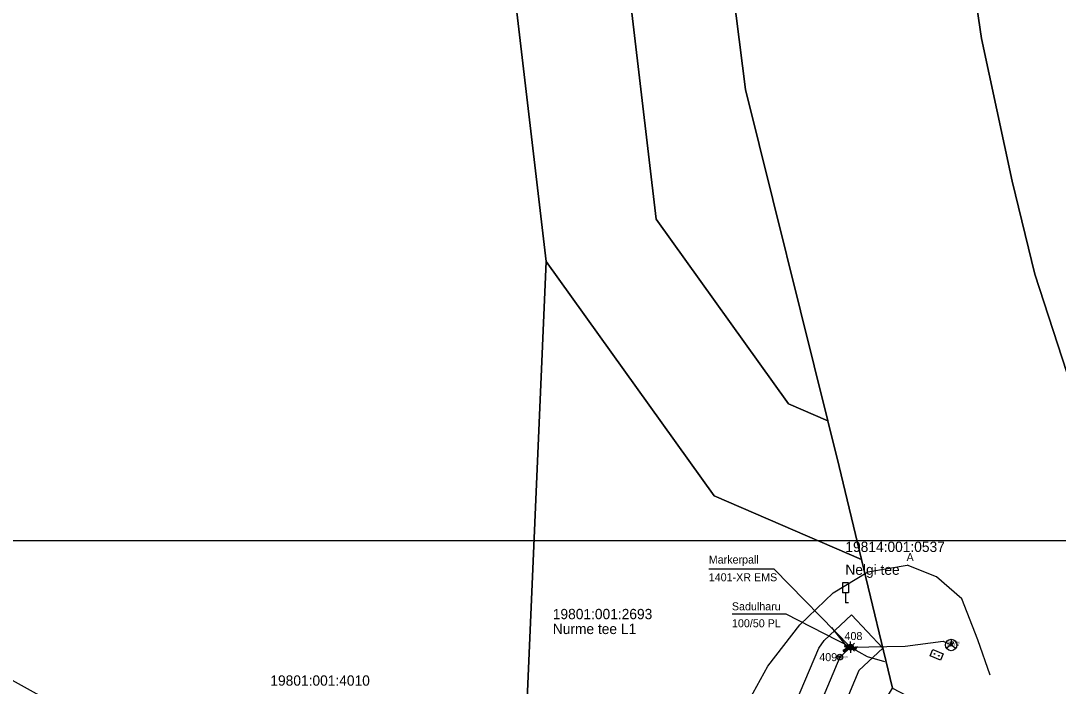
# Model space of a CAD drawing. Extents: x 532028 to 533559, y 6581810 to 6583914.
# Drawn here: x 532575.9 to 532666.6, y 6582809.7 to 6582867.9 of the extents above; entities that cross this region are included whole.
import ezdxf

# ---------------------------------------------------------------- set-up
doc = ezdxf.new("R2010")
doc.units = 0
for name, color, linetype in [('KOORDPUNKT', 7, 'Continuous'), ('LIIKLUS', 7, 'Continuous'), ('MOOTKORG-EH2000', 7, 'Continuous'), ('MOOTMPUNKT', 7, 'Continuous'), ('MOOTNR', 7, 'Continuous'), ('MOOTPIIR', 7, 'Continuous'), ('PIIR', 7, 'Continuous'), ('SIKAEV', 7, 'Continuous'), ('SIRAJATIS', 7, 'Continuous'), ('SITRASS', 7, 'Continuous'), ('TEE', 7, 'Continuous'), ('VORMISTUS', 7, 'Continuous')]:
    doc.layers.add(name, color=color, linetype=linetype)

msp = doc.modelspace()

# ---------------------------------------------------------------- linework, layer by layer
at = {"layer": 'KOORDPUNKT'}
for centre, radius in [((532648.441, 6582813.165), 0.25), ((532647.51, 6582812.289), 0.25), ((532648.441, 6582813.165), 0.025), ((532648.441, 6582813.165), 0.0221), ((532648.441, 6582813.165), 0.0191), ((532648.441, 6582813.165), 0.0161), ((532648.441, 6582813.165), 0.0132), ((532648.441, 6582813.165), 0.0102), ((532648.441, 6582813.165), 0.00726), ((532648.441, 6582813.165), 0.0043), ((532647.51, 6582812.289), 0.025), ((532647.51, 6582812.289), 0.0221), ((532647.51, 6582812.289), 0.0191), ((532647.51, 6582812.289), 0.0161), ((532647.51, 6582812.289), 0.0132), ((532647.51, 6582812.289), 0.0102), ((532647.51, 6582812.289), 0.00726), ((532647.51, 6582812.289), 0.0043)]:
    msp.add_circle(centre, radius, dxfattribs=at)
at = {"layer": 'LIIKLUS'}
for p, q in [((532647.756, 6582818.776), (532647.756, 6582817.926)), ((532648.256, 6582818.776), (532647.756, 6582818.776)), ((532648.256, 6582817.926), (532647.756, 6582817.926)), ((532648.006, 6582817.926), (532648.006, 6582817.026)), ((532648.256, 6582818.776), (532648.256, 6582817.926)), ((532648.256, 6582817.026), (532648.006, 6582817.026))]:
    msp.add_line(p, q, dxfattribs=at)
at = {"layer": 'MOOTMPUNKT'}
for centre in [(532657.248, 6582813.355), (532657.324, 6582813.559), (532648.441, 6582813.165), (532647.51, 6582812.289)]:
    msp.add_circle(centre, 0.1, dxfattribs=at)
at = {"layer": 'MOOTPIIR'}
msp.add_lwpolyline([(532642.507, 6582805.577), (532645.667, 6582813.067), (532646.144, 6582813.751), (532648.534, 6582815.987), (532651.267, 6582813.066), (532649.187, 6582811.12), (532646.228, 6582804.106)], dxfattribs=at)
at = {"layer": 'PIIR'}
for points in [[(532725.83, 6583201.3), (532698.22, 6583187.12), (532656.4, 6583088.87), (532621.51, 6583006.9), (532609.52, 6582978.73), (532610.78, 6582940.83), (532621.83, 6582846.9), (532636.53, 6582826.39), (532649.41, 6582820.83), (532647.45, 6582828.97), (532646.47, 6582832.94), (532643.03, 6582834.43), (532631.44, 6582850.6), (532620.73, 6582941.55), (532619.56, 6582976.83), (532706.03, 6583179.84), (532737.41, 6583196)], [(532706.03, 6583179.84), (532619.56, 6582976.83), (532620.73, 6582941.55), (532631.44, 6582850.6), (532643.03, 6582834.43), (532646.47, 6582832.94), (532639.27, 6582861.92), (532635.15, 6582894.41), (532634.02, 6582924.31), (532636.27, 6582952.92), (532640.68, 6582977.87), (532650.03, 6583008.98), (532658.28, 6583032.35), (532680.44, 6583083.24), (532703.41, 6583130.5), (532739.3, 6583195.17), (532737.41, 6583196)], [(532619.18, 6582785.75), (532621.83, 6582846.9), (532610.78, 6582940.83), (532609.52, 6582978.73), (532621.51, 6583006.9), (532574.89, 6583034.89), (532573.65, 6583032.83), (532570.75, 6583031.05), (532564.77, 6583023.97), (532533.2, 6583041.19), (532529.02, 6583044.92), (532488.82, 6583065.65), (532405.39, 6582904.74)], [(532619.18, 6582785.75), (532633.14, 6582777.98), (532652.12, 6582809.59), (532649.41, 6582820.83), (532636.53, 6582826.39), (532621.83, 6582846.9)]]:
    msp.add_lwpolyline(points, close=True, dxfattribs=at)
for points in [[(532635.15, 6582894.41), (532639.27, 6582861.92), (532646.47, 6582832.94), (532647.45, 6582828.97), (532649.41, 6582820.83), (532652.12, 6582809.59), (532660.92, 6582804.97), (532693.74, 6582719.5), (532699.02, 6582698.79), (532701.6, 6582688.67), (532697.83, 6582686.36), (532711.1, 6582647.48), (532724.43, 6582608.83), (532729.58, 6582600.11), (532757.85, 6582570.58), (532785.76, 6582540.79), (532792.72, 6582533.36), (532821.46, 6582504.02), (532847.05, 6582477.1), (532853.96, 6582470.07), (532874.97, 6582448.14)], [(532750.94, 6582626.81), (532736.79, 6582656.44), (532728.74, 6582674.91), (532717.08, 6582705.15), (532712.6, 6582717.2), (532706.94, 6582732.05), (532700.26, 6582749.94), (532692.92, 6582769.14), (532689.09, 6582779), (532686.34, 6582785.87), (532684.62, 6582790.38), (532677.76, 6582808.07), (532672.5, 6582821.84), (532667.36, 6582837.18), (532664.57, 6582845.79), (532662.59, 6582853.92), (532659.9, 6582866.39), (532657.92, 6582879.86)], [(532657.92, 6582879.86), (532659.9, 6582866.39), (532662.59, 6582853.92), (532664.57, 6582845.79), (532667.36, 6582837.18), (532672.5, 6582821.84), (532677.76, 6582808.07), (532684.62, 6582790.38), (532702.93, 6582798.25), (532764.69, 6582814.17), (532801.87, 6582823.62), (532874.68, 6582861.49), (532905.42, 6582870.37), (532963.25, 6582837.41), (533064.68, 6582779.67), (533133.79, 6582852.49), (533157.79, 6582875.51)]]:
    msp.add_lwpolyline(points, dxfattribs=at)
at = {"layer": 'SIKAEV'}
for p, q in [((532657.248, 6582813.355), (532656.833, 6582813.08)), ((532657.248, 6582813.855), (532657.248, 6582813.355)), ((532657.248, 6582813.355), (532657.663, 6582813.08))]:
    msp.add_line(p, q, dxfattribs=at)
msp.add_circle((532657.248, 6582813.355), 0.5, dxfattribs=at)
at = {"layer": 'SIRAJATIS'}
msp.add_lwpolyline([(532655.634, 6582812.958), (532656.558, 6582812.575), (532656.328, 6582812.021), (532655.405, 6582812.404)], close=True, dxfattribs=at)
for centre, radius in [((532655.797, 6582812.566), 0.0304), ((532655.797, 6582812.566), 0.029), ((532655.797, 6582812.566), 0.0277), ((532655.797, 6582812.566), 0.0263), ((532655.797, 6582812.566), 0.0249), ((532655.797, 6582812.566), 0.0236), ((532655.797, 6582812.566), 0.0222), ((532655.797, 6582812.566), 0.0209), ((532655.797, 6582812.566), 0.0195), ((532655.797, 6582812.566), 0.0181), ((532655.797, 6582812.566), 0.0168), ((532655.797, 6582812.566), 0.0154), ((532655.797, 6582812.566), 0.014), ((532655.797, 6582812.566), 0.0127), ((532655.797, 6582812.566), 0.0113), ((532655.797, 6582812.566), 0.00996), ((532655.797, 6582812.566), 0.0086), ((532655.797, 6582812.566), 0.00724), ((532655.797, 6582812.566), 0.00587), ((532655.797, 6582812.566), 0.00451), ((532655.797, 6582812.566), 0.00315), ((532655.797, 6582812.566), 0.00179), ((532655.797, 6582812.566), 0.000426), ((532656.166, 6582812.413), 0.0304), ((532656.166, 6582812.413), 0.029), ((532656.166, 6582812.413), 0.0277), ((532656.166, 6582812.413), 0.0263), ((532656.166, 6582812.413), 0.0249), ((532656.166, 6582812.413), 0.0236), ((532656.166, 6582812.413), 0.0222), ((532656.166, 6582812.413), 0.0209), ((532656.166, 6582812.413), 0.0195), ((532656.166, 6582812.413), 0.0181), ((532656.166, 6582812.413), 0.0168), ((532656.166, 6582812.413), 0.0154), ((532656.166, 6582812.413), 0.014), ((532656.166, 6582812.413), 0.0127), ((532656.166, 6582812.413), 0.0113), ((532656.166, 6582812.413), 0.00996), ((532656.166, 6582812.413), 0.0086), ((532656.166, 6582812.413), 0.00724), ((532656.166, 6582812.413), 0.00587), ((532656.166, 6582812.413), 0.00451), ((532656.166, 6582812.413), 0.00315), ((532656.166, 6582812.413), 0.00179), ((532656.166, 6582812.413), 0.000426)]:
    msp.add_circle(centre, radius, dxfattribs=at)
at = {"layer": 'SITRASS'}
for p, q in [((532647.937, 6582813.215), (532647.974, 6582813.36)), ((532648.944, 6582813.114), (532647.974, 6582813.36)), ((532647.983, 6582813.358), (532648.146, 6582813.162)), ((532648.264, 6582813.341), (532648.087, 6582813.518)), ((532648.441, 6582813.415), (532648.441, 6582813.665)), ((532648.617, 6582813.341), (532648.794, 6582813.518)), ((532648.247, 6582813.137), (532647.795, 6582812.867)), ((532647.871, 6582812.739), (532647.795, 6582812.867)), ((532647.802, 6582812.872), (532647.899, 6582812.755)), ((532647.824, 6582812.885), (532647.92, 6582812.768)), ((532648.441, 6582813.165), (532647.833, 6582812.803)), ((532647.845, 6582812.898), (532647.942, 6582812.781)), ((532647.85, 6582812.775), (532647.877, 6582812.742)), ((532647.867, 6582812.911), (532647.964, 6582812.794)), ((532648.452, 6582813.084), (532647.871, 6582812.739)), ((532647.889, 6582812.924), (532647.986, 6582812.807)), ((532647.911, 6582812.937), (532648.007, 6582812.82)), ((532647.932, 6582812.949), (532648.029, 6582812.833)), ((532648.247, 6582813.137), (532647.937, 6582813.215)), ((532647.938, 6582813.217), (532647.94, 6582813.214)), ((532648.191, 6582813.165), (532647.941, 6582813.165)), ((532647.946, 6582813.247), (532647.981, 6582813.204)), ((532647.953, 6582813.277), (532648.022, 6582813.193)), ((532647.954, 6582812.962), (532648.051, 6582812.846)), ((532648.925, 6582813.042), (532647.956, 6582813.288)), ((532647.961, 6582813.307), (532648.063, 6582813.183)), ((532647.968, 6582813.337), (532648.105, 6582813.173)), ((532647.976, 6582812.975), (532648.073, 6582812.858)), ((532647.997, 6582812.988), (532648.094, 6582812.871)), ((532648.019, 6582813.001), (532648.116, 6582812.884)), ((532648.024, 6582813.348), (532648.187, 6582813.152)), ((532648.041, 6582813.014), (532648.138, 6582812.897)), ((532648.063, 6582813.027), (532648.16, 6582812.91)), ((532648.066, 6582813.337), (532648.228, 6582813.141)), ((532648.084, 6582813.04), (532648.181, 6582812.923)), ((532648.264, 6582812.988), (532648.087, 6582812.811)), ((532648.106, 6582813.053), (532648.203, 6582812.936)), ((532648.107, 6582813.327), (532648.355, 6582813.027)), ((532648.128, 6582813.066), (532648.225, 6582812.949)), ((532648.148, 6582813.316), (532648.377, 6582813.04)), ((532648.15, 6582813.079), (532648.247, 6582812.962)), ((532648.171, 6582813.092), (532648.268, 6582812.975)), ((532648.189, 6582813.306), (532648.399, 6582813.053)), ((532648.193, 6582813.105), (532648.29, 6582812.988)), ((532648.215, 6582813.118), (532648.312, 6582813.001)), ((532648.23, 6582813.295), (532648.42, 6582813.066)), ((532648.237, 6582813.131), (532648.334, 6582813.014)), ((532648.271, 6582813.285), (532648.442, 6582813.078)), ((532648.312, 6582813.275), (532648.474, 6582813.079)), ((532648.353, 6582813.264), (532648.516, 6582813.068)), ((532648.394, 6582813.254), (532648.557, 6582813.058)), ((532648.435, 6582813.243), (532648.598, 6582813.047)), ((532648.441, 6582812.915), (532648.441, 6582812.665)), ((532648.907, 6582812.969), (532648.452, 6582813.084)), ((532648.477, 6582813.233), (532648.639, 6582813.037)), ((532648.518, 6582813.222), (532648.68, 6582813.027)), ((532648.559, 6582813.212), (532648.721, 6582813.016)), ((532648.6, 6582813.202), (532648.762, 6582813.006)), ((532648.617, 6582812.988), (532648.794, 6582812.811)), ((532648.641, 6582813.191), (532648.803, 6582812.995)), ((532648.682, 6582813.181), (532648.844, 6582812.985)), ((532648.691, 6582813.165), (532648.941, 6582813.165)), ((532648.723, 6582813.17), (532648.885, 6582812.974)), ((532648.764, 6582813.16), (532648.91, 6582812.984)), ((532648.805, 6582813.149), (532648.918, 6582813.014)), ((532648.846, 6582813.139), (532648.926, 6582813.044)), ((532648.888, 6582813.129), (532648.933, 6582813.074)), ((532648.944, 6582813.114), (532648.907, 6582812.969)), ((532648.929, 6582813.118), (532648.941, 6582813.104))]:
    msp.add_line(p, q, dxfattribs=at)
for points in [[(532648.441, 6582813.165), (532641.771, 6582819.973), (532636.051, 6582819.973)], [(532648.441, 6582813.165), (532642.813, 6582816.033), (532638.103, 6582816.033)], [(532646.77, 6582814.881), (532648.071, 6582813.271), (532648.441, 6582813.165), (532649.916, 6582812.341), (532651.427, 6582811.92)], [(532648.441, 6582813.165), (532653.231, 6582813.26), (532656.549, 6582813.675), (532657.248, 6582813.355)], [(532648.441, 6582813.165), (532647.51, 6582812.289), (532644.35, 6582804.802), (532642.604, 6582799.306), (532639.572, 6582793.498), (532633.498, 6582782.891), (532629.906, 6582776.728), (532627.471, 6582772.524)]]:
    msp.add_lwpolyline(points, dxfattribs=at)
for radius in [0.25, 0.225, 0.2, 0.175, 0.15, 0.125, 0.1, 0.075, 0.05, 0.025]:
    msp.add_circle((532648.441, 6582813.165), radius, dxfattribs=at)
at = {"layer": 'TEE'}
for points in [[(532638.967, 6582807.424), (532641.207, 6582811.511), (532644.023, 6582815.116), (532646.941, 6582817.903), (532649.972, 6582819.761), (532653.398, 6582820.321)], [(532660.655, 6582810.726), (532659.569, 6582813.802), (532658.191, 6582817.388), (532655.979, 6582819.326), (532653.398, 6582820.321)]]:
    msp.add_lwpolyline(points, dxfattribs=at)
at = {"layer": 'VORMISTUS'}
msp.add_lwpolyline([(532541.65, 6582530.49), (532541.65, 6582822.49), (532949.65, 6582822.49), (532949.65, 6582530.49)], close=True, dxfattribs=at)

# ---------------------------------------------------------------- texts
at = {"layer": 'KOORDPUNKT'}
for s, p in [('408 ', (532647.92, 6582813.783)), ('409 ', (532645.713, 6582811.939))]:
    msp.add_text(s, height=0.7, dxfattribs=at).set_placement(p)
at = {"layer": 'MOOTKORG-EH2000'}
for s, p in [(' 44.09', (532657.248, 6582813.268)), (' 43.06', (532657.324, 6582813.471)), (' 43.90', (532648.441, 6582813.077)), (' 43.83', (532647.51, 6582812.201))]:
    msp.add_text(s, height=0.175, dxfattribs=at).set_placement(p)
at = {"layer": 'MOOTNR'}
for s, p in [('92 ', (532656.921, 6582813.268)), ('93 ', (532656.997, 6582813.471)), ('94 ', (532648.114, 6582813.077)), ('95 ', (532647.183, 6582812.201))]:
    msp.add_text(s, height=0.175, dxfattribs=at).set_placement(p)
at = {"layer": 'PIIR'}
for s, p in [('19814:001:0537', (532647.995, 6582821.487)), ('Nelgi tee', (532647.995, 6582819.487)), ('19801:001:2693', (532622.409, 6582815.608)), ('Nurme tee L1', (532622.409, 6582814.308)), ('19801:001:4010', (532597.707, 6582809.793))]:
    msp.add_text(s, height=0.9, dxfattribs=at).set_placement(p)
at = {"layer": 'SITRASS'}
for s, p in [('Markerpall', (532636.051, 6582820.473)), ('1401-XR EMS ', (532636.051, 6582818.923)), ('Sadulharu', (532638.071, 6582816.383)), ('100/50 PL', (532638.08, 6582814.901))]:
    msp.add_text(s, height=0.7, dxfattribs=at).set_placement(p)
at = {"layer": 'TEE'}
msp.add_text('A', height=0.7, dxfattribs=at).set_placement((532653.346, 6582820.682))

doc.saveas('drawing.dxf')
